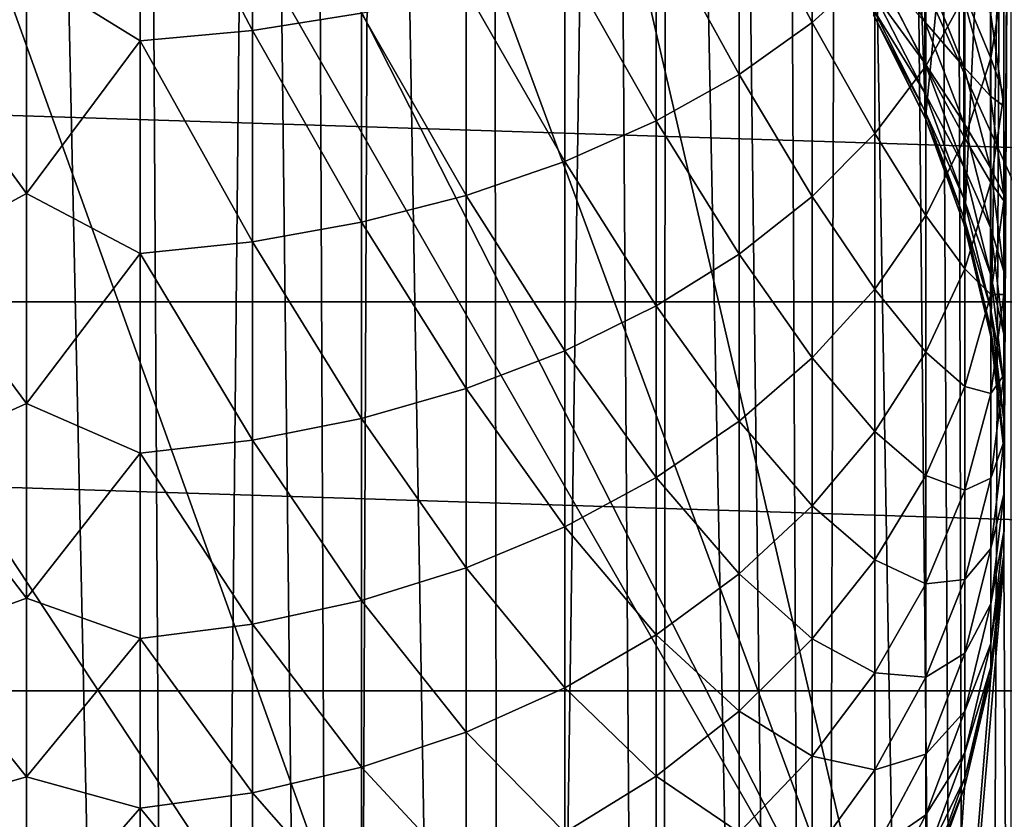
# Model space of a CAD drawing. Header units: metres. Extents: x -258 to 72, y -72 to 102.
# Tile 266 of 656: x -0.05 to 6.99, y 55.76 to 61.48. Entities that reach past the tile are written whole.
import ezdxf

# ---------------------------------------------------------------- set-up
doc = ezdxf.new("R2010")
doc.units = ezdxf.units.M
doc.layers.add('solid_FREESTAND_ASM_SW0005', color=7, linetype='CONTINUOUS')

msp = doc.modelspace()

# ---------------------------------------------------------------- linework, layer by layer
at = {"layer": 'solid_FREESTAND_ASM_SW0005'}
for points in [[(7.028702, 77.823265, 45.551315), (6.628679, 77.554794, 45.755878), (6.769414, 21.981243, 45.685631)], [(7.028702, 77.823265, 45.551315), (6.769414, 21.981243, 45.685631), (7.861178, 21.614853, 45.075054)], [(6.628679, 77.554794, 45.755878), (6.472615, 77.456192, 45.831638), (6.769414, 21.981243, 45.685631)], [(6.472615, 77.456192, 45.831638), (6.224226, 77.306015, 45.947674), (6.769414, 21.981243, 45.685631)], [(6.224226, 77.306015, 45.947674), (5.816307, 77.076492, 46.126446), (6.769414, 21.981243, 45.685631)], [(5.816307, 77.076492, 46.126446), (5.405567, 76.865677, 46.292137), (5.658291, 22.293133, 46.19186)], [(5.816307, 77.076492, 46.126446), (5.658291, 22.293133, 46.19186), (6.769414, 21.981243, 45.685631)], [(5.405567, 76.865677, 46.292137), (4.992632, 76.673012, 46.44474), (5.658291, 22.293133, 46.19186)], [(4.992632, 76.673012, 46.44474), (4.578208, 76.498077, 46.584259), (5.658291, 22.293133, 46.19186)], [(4.578208, 76.498077, 46.584259), (4.162912, 76.340408, 46.710766), (4.535275, 22.54842, 46.597946)], [(4.578208, 76.498077, 46.584259), (4.535275, 22.54842, 46.597946), (5.658291, 22.293133, 46.19186)], [(4.162912, 76.340408, 46.710766), (3.330263, 76.074623, 46.92564), (3.405529, 22.746481, 46.908295)], [(4.162912, 76.340408, 46.710766), (3.405529, 22.746481, 46.908295), (4.535275, 22.54842, 46.597946)], [(3.330263, 76.074623, 46.92564), (2.495496, 75.871727, 47.090961), (3.405529, 22.746481, 46.908295)], [(2.495496, 75.871727, 47.090961), (2.037221, 75.786079, 47.161015), (2.271846, 22.887524, 47.126957)], [(2.495496, 75.871727, 47.090961), (2.271846, 22.887524, 47.126957), (3.405529, 22.746481, 46.908295)], [(2.037221, 75.786079, 47.161015), (1.660388, 75.728943, 47.207821), (2.271846, 22.887524, 47.126957)], [(1.660388, 75.728943, 47.207821), (0.827557, 75.644501, 47.277153), (1.136797, 22.971889, 47.256863)], [(1.660388, 75.728943, 47.207821), (1.136797, 22.971889, 47.256863), (2.271846, 22.887524, 47.126957)], [(-0.832487, 75.645218, 47.276882), (-1.136793, 22.971889, 47.256863), (0, 23, 47.299999)], [(0, 75.617157, 47.299999), (-0.832487, 75.645218, 47.276882), (0, 23, 47.299999)], [(0.827557, 75.644501, 47.277153), (0, 75.617157, 47.299999), (1.136797, 22.971889, 47.256863)], [(0, 75.617157, 47.299999), (0, 23, 47.299999), (1.136797, 22.971889, 47.256863)], [(6.208228, 54.036381, -872.605164), (-0.000496, 70.836792, -873.1203), (-2.318088, 70.798859, -873.1203)], [(6.208228, 54.036381, -872.605164), (2.31709, 70.798882, -873.1203), (-0.000496, 70.836792, -873.1203)], [(-7.592783, 68.983185, -873.069885), (3.018616, 52.879505, -872.566895), (-3.397065, 70.755295, -873.1203)], [(6.208228, 54.036381, -872.605164), (-2.318088, 70.798859, -873.1203), (-3.397065, 70.755295, -873.1203)], [(6.208228, 54.036381, -872.605164), (-3.397065, 70.755295, -873.1203), (3.018616, 52.879505, -872.566895)], [(9.46113, 55.001034, -872.644226), (4.63219, 70.685173, -873.1203), (2.31709, 70.798882, -873.1203)], [(9.46113, 55.001034, -872.644226), (2.31709, 70.798882, -873.1203), (6.208228, 54.036381, -872.605164)], [(9.46113, 55.001034, -872.644226), (6.942323, 70.495789, -873.1203), (4.63219, 70.685173, -873.1203)], [(12.765753, 55.770023, -872.683899), (9.245013, 70.230911, -873.1203), (6.942323, 70.495789, -873.1203)], [(12.765753, 55.770023, -872.683899), (6.942323, 70.495789, -873.1203), (9.46113, 55.001034, -872.644226)], [(-7.592783, 68.983185, -873.069885), (-0.096357, 51.534515, -872.52948), (3.018616, 52.879505, -872.566895)], [(6.427511, 60.77256, -2.2), (6.062179, 61.499996, -2.2), (6.191791, 67.690804, -2.2)], [(6.427511, 60.77256, -2.2), (6.191791, 67.690804, -2.2), (7.036954, 67.095673, -2.2)], [(6.705927, 60.007622, -2.2), (6.427511, 60.77256, -2.2), (7.036954, 67.095673, -2.2)], [(6.893654, 59.215538, -2.2), (6.705927, 60.007622, -2.2), (7.036954, 67.095673, -2.2)], [(6.988157, 58.407017, -2.2), (6.893654, 59.215538, -2.2), (7.036954, 67.095673, -2.2)], [(6.988157, 57.592983, -2.2), (7.036954, 67.095673, -2.2), (7.036954, 48.904327, -2.2)], [(6.988157, 57.592983, -2.2), (6.988157, 58.407017, -2.2), (7.036954, 67.095673, -2.2)], [(1.615104, 62.992855, -432.055206), (1.615104, 61.401875, -431.166443), (0.81265, 62.929134, -432.18161)], [(2.395672, 61.524475, -430.967316), (1.615104, 61.401875, -431.166443), (1.615104, 62.992855, -432.055206)], [(0, 61.829308, -431.641235), (-0.792422, 61.326439, -431.28894), (-0.792422, 62.928082, -432.183685)], [(0.81265, 62.929134, -432.18161), (0.81265, 61.32766, -431.286957), (0, 61.829308, -431.641235)], [(1.615104, 61.401875, -431.166443), (0.81265, 61.32766, -431.286957), (0.81265, 62.929134, -432.18161)], [(5.618265, 62.783733, -428.92215), (5.618265, 61.459206, -428.026917), (5.094968, 62.456249, -429.45401)], [(6.065433, 61.864258, -427.479279), (5.618265, 61.459206, -428.026917), (5.618265, 62.783733, -428.92215)], [(5.094968, 62.456249, -429.45401), (5.094968, 61.087795, -428.529114), (4.502632, 62.162868, -429.930511)], [(5.618265, 61.459206, -428.026917), (5.094968, 61.087795, -428.529114), (5.094968, 62.456249, -429.45401)], [(6.430413, 62.297462, -426.893524), (6.430413, 61.146729, -425.964386), (6.065433, 61.864258, -427.479279)], [(6.708258, 61.652809, -425.389343), (6.430413, 61.146729, -425.964386), (6.430413, 62.297462, -426.893524)], [(4.502632, 62.162868, -429.930511), (4.502632, 60.755066, -428.979004), (3.849284, 61.90757, -430.345123)], [(5.094968, 61.087795, -428.529114), (4.502632, 60.755066, -428.979004), (4.502632, 62.162868, -429.930511)], [(6.895205, 62.176792, -424.793976), (6.895205, 61.204544, -423.862152), (6.708258, 61.652809, -425.389343)], [(6.988719, 61.788937, -423.302063), (6.895205, 61.204544, -423.862152), (6.895205, 62.176792, -424.793976)], [(6.055243, 62.148708, -416.597717), (6.42234, 61.462799, -416.840057), (6.42234, 61.8386, -417.775269)], [(6.055243, 62.148708, -416.597717), (6.055243, 61.871655, -415.693024), (6.42234, 61.462799, -416.840057)], [(41.4785, 59.46246, -887), (-41.478489, 59.462467, -887), (-37.583458, 61.997852, -887)], [(41.4785, 59.46246, -887), (-37.583458, 61.997852, -887), (37.583469, 61.997845, -887)], [(3.849284, 61.90757, -430.345123), (3.849284, 60.465519, -429.370483), (3.143778, 61.693806, -430.692322)], [(4.502632, 60.755066, -428.979004), (3.849284, 60.465519, -429.370483), (3.849284, 61.90757, -430.345123)], [(0, 61.829308, -431.641235), (0, 60.235744, -430.626038), (-0.792422, 61.326439, -431.28894)], [(0.81265, 61.32766, -431.286957), (0, 60.235744, -430.626038), (0, 61.829308, -431.641235)], [(6.065433, 61.864258, -427.479279), (6.065433, 60.665405, -426.511261), (5.618265, 61.459206, -428.026917)], [(6.055243, 61.871655, -415.693024), (6.42234, 61.16766, -415.876343), (6.42234, 61.462799, -416.840057)], [(6.055243, 61.871655, -415.693024), (6.055243, 61.672318, -414.768127), (6.42234, 61.16766, -415.876343)], [(6.430413, 61.146729, -425.964386), (6.065433, 60.665405, -426.511261), (6.065433, 61.864258, -427.479279)], [(6.42234, 61.8386, -417.775269), (6.702413, 61.141331, -418.090454), (6.702413, 61.624336, -419.048462)], [(6.42234, 61.8386, -417.775269), (6.42234, 61.462799, -416.840057), (6.702413, 61.141331, -418.090454)], [(6.988719, 61.788937, -423.302063), (6.988719, 60.944611, -422.342743), (6.895205, 61.204544, -423.862152)], [(6.987534, 61.578583, -421.830841), (6.988719, 60.944611, -422.342743), (6.988719, 61.788937, -423.302063)], [(3.143778, 61.693806, -430.692322), (3.143778, 60.223083, -429.698273), (2.395672, 61.524475, -430.967316)], [(3.849284, 60.465519, -429.370483), (3.143778, 60.223083, -429.698273), (3.143778, 61.693806, -430.692322)], [(6.055243, 61.672318, -414.768127), (6.42234, 60.955318, -414.891052), (6.42234, 61.16766, -415.876343)], [(6.055243, 61.672318, -414.768127), (6.055243, 61.552139, -413.82962), (6.42234, 60.955318, -414.891052)], [(6.708258, 61.652809, -425.389343), (6.708258, 60.631958, -424.41095), (6.430413, 61.146729, -425.964386)], [(6.702413, 61.624336, -419.048462), (6.891665, 60.932419, -419.434967), (6.891665, 61.530197, -420.405823)], [(6.702413, 61.624336, -419.048462), (6.702413, 61.141331, -418.090454), (6.891665, 60.932419, -419.434967)], [(6.895205, 61.204544, -423.862152), (6.708258, 60.631958, -424.41095), (6.708258, 61.652809, -425.389343)], [(6.055243, 61.552139, -413.82962), (6.055243, 61.511986, -412.884338), (6.42234, 60.827297, -413.891327)], [(6.055243, 61.552139, -413.82962), (6.42234, 60.827297, -413.891327), (6.42234, 60.955318, -414.891052)], [(6.891665, 61.530197, -420.405823), (6.987534, 60.859783, -420.858948), (6.987534, 61.578583, -421.830841)], [(6.891665, 61.530197, -420.405823), (6.891665, 60.932419, -419.434967), (6.987534, 60.859783, -420.858948)], [(6.987534, 61.578583, -421.830841), (6.987534, 60.859783, -420.858948), (6.988719, 60.944611, -422.342743)], [(2.395672, 61.524475, -430.967316), (2.395672, 60.03104, -429.957947), (1.615104, 61.401875, -431.166443)], [(3.143778, 60.223083, -429.698273), (2.395672, 60.03104, -429.957947), (2.395672, 61.524475, -430.967316)], [(5.618265, 61.459206, -428.026917), (5.618265, 60.215366, -427.022614), (5.094968, 61.087795, -428.529114)], [(6.065433, 60.665405, -426.511261), (5.618265, 60.215366, -427.022614), (5.618265, 61.459206, -428.026917)], [(6.42234, 60.827297, -413.891327), (6.055243, 61.511986, -412.884338), (6.062178, 61.5, -412.884338)], [(6.062178, 61.5, -412.884338), (6.062179, 61.499996, -2.2), (6.427511, 60.77256, -2.2)], [(6.42234, 60.784519, -412.884338), (6.062178, 61.5, -412.884338), (6.427511, 60.77256, -2.2)], [(6.42234, 60.827297, -413.891327), (6.062178, 61.5, -412.884338), (6.42234, 60.784519, -412.884338)], [(6.42234, 61.462799, -416.840057), (6.702413, 60.741314, -417.094971), (6.702413, 61.141331, -418.090454)], [(6.42234, 61.462799, -416.840057), (6.42234, 61.16766, -415.876343), (6.702413, 60.741314, -417.094971)], [(1.615104, 61.401875, -431.166443), (1.615104, 59.891994, -430.145935), (0.81265, 61.32766, -431.286957)], [(2.395672, 60.03104, -429.957947), (1.615104, 59.891994, -430.145935), (1.615104, 61.401875, -431.166443)], [(0, 60.235744, -430.626038), (-0.792422, 59.806442, -430.261627), (-0.792422, 61.326439, -431.28894)], [(0.81265, 61.32766, -431.286957), (0.81265, 59.807827, -430.259735), (0, 60.235744, -430.626038)], [(1.615104, 59.891994, -430.145935), (0.81265, 59.807827, -430.259735), (0.81265, 61.32766, -431.286957)], [(6.895205, 61.204544, -423.862152), (6.895205, 60.314823, -422.851257), (6.708258, 60.631958, -424.41095)], [(6.988719, 60.944611, -422.342743), (6.895205, 60.314823, -422.851257), (6.895205, 61.204544, -423.862152)], [(6.430413, 61.146729, -425.964386), (6.430413, 60.078934, -424.940979), (6.065433, 60.665405, -426.511261)], [(6.42234, 61.16766, -415.876343), (6.702413, 60.427155, -416.069153), (6.702413, 60.741314, -417.094971)], [(6.42234, 61.16766, -415.876343), (6.42234, 60.955318, -414.891052), (6.702413, 60.427155, -416.069153)], [(6.708258, 60.631958, -424.41095), (6.430413, 60.078934, -424.940979), (6.430413, 61.146729, -425.964386)], [(6.702413, 61.141331, -418.090454), (6.891665, 60.419132, -418.416931), (6.891665, 60.932419, -419.434967)], [(6.702413, 61.141331, -418.090454), (6.702413, 60.741314, -417.094971), (6.891665, 60.419132, -418.416931)], [(5.094968, 61.087795, -428.529114), (5.094968, 59.802711, -427.491486), (4.502632, 60.755066, -428.979004)], [(5.618265, 60.215366, -427.022614), (5.094968, 59.802711, -427.491486), (5.094968, 61.087795, -428.529114)], [(6.42234, 60.955318, -414.891052), (6.702413, 60.20113, -415.020386), (6.702413, 60.427155, -416.069153)], [(6.42234, 60.955318, -414.891052), (6.42234, 60.827297, -413.891327), (6.702413, 60.20113, -415.020386)], [(6.891665, 60.932419, -419.434967), (6.987534, 60.225994, -419.82962), (6.987534, 60.859783, -420.858948)], [(6.891665, 60.932419, -419.434967), (6.891665, 60.419132, -418.416931), (6.987534, 60.225994, -419.82962)], [(6.988719, 60.944611, -422.342743), (6.988719, 60.184681, -421.315247), (6.895205, 60.314823, -422.851257)], [(6.987534, 60.859783, -420.858948), (6.988719, 60.184681, -421.315247), (6.988719, 60.944611, -422.342743)], [(6.42234, 60.827297, -413.891327), (6.42234, 60.784519, -412.884338), (6.702413, 60.064857, -413.956207)], [(6.42234, 60.827297, -413.891327), (6.702413, 60.064857, -413.956207), (6.702413, 60.20113, -415.020386)], [(6.987534, 60.859783, -420.858948), (6.987534, 60.225994, -419.82962), (6.988719, 60.184681, -421.315247)], [(4.502632, 60.755066, -428.979004), (4.502632, 59.433025, -427.91153), (3.849284, 60.465519, -429.370483)], [(5.094968, 59.802711, -427.491486), (4.502632, 59.433025, -427.91153), (4.502632, 60.755066, -428.979004)], [(6.427513, 60.77256, -412.884338), (6.42234, 60.784519, -412.884338), (6.427511, 60.77256, -2.2)], [(6.702413, 60.064857, -413.956207), (6.42234, 60.784519, -412.884338), (6.427513, 60.77256, -412.884338)], [(6.427513, 60.77256, -412.884338), (6.427511, 60.77256, -2.2), (6.705927, 60.007622, -2.2)], [(6.702413, 60.019325, -412.884338), (6.427513, 60.77256, -412.884338), (6.705927, 60.007622, -2.2)], [(6.702413, 60.064857, -413.956207), (6.427513, 60.77256, -412.884338), (6.702413, 60.019325, -412.884338)], [(6.702413, 60.741314, -417.094971), (6.891665, 59.994026, -417.359009), (6.891665, 60.419132, -418.416931)], [(6.702413, 60.741314, -417.094971), (6.702413, 60.427155, -416.069153), (6.891665, 59.994026, -417.359009)], [(6.065433, 60.665405, -426.511261), (6.065433, 59.552967, -425.445068), (5.618265, 60.215366, -427.022614)], [(6.430413, 60.078934, -424.940979), (6.065433, 59.552967, -425.445068), (6.065433, 60.665405, -426.511261)], [(6.708258, 60.631958, -424.41095), (6.708258, 59.697758, -423.349487), (6.430413, 60.078934, -424.940979)], [(6.895205, 60.314823, -422.851257), (6.708258, 59.697758, -423.349487), (6.708258, 60.631958, -424.41095)], [(3.849284, 60.465519, -429.370483), (3.849284, 59.11132, -428.277039), (3.143778, 60.223083, -429.698273)], [(4.502632, 59.433025, -427.91153), (3.849284, 59.11132, -428.277039), (3.849284, 60.465519, -429.370483)], [(6.702413, 60.427155, -416.069153), (6.891665, 59.660172, -416.26886), (6.891665, 59.994026, -417.359009)], [(6.702413, 60.427155, -416.069153), (6.702413, 60.20113, -415.020386), (6.891665, 59.660172, -416.26886)], [(6.891665, 60.419132, -418.416931), (6.987534, 59.681782, -418.750214), (6.987534, 60.225994, -419.82962)], [(6.891665, 60.419132, -418.416931), (6.891665, 59.994026, -417.359009), (6.987534, 59.681782, -418.750214)], [(6.895205, 60.314823, -422.851257), (6.895205, 59.514038, -421.768524), (6.708258, 59.697758, -423.349487)], [(6.988719, 60.184681, -421.315247), (6.895205, 59.514038, -421.768524), (6.895205, 60.314823, -422.851257)], [(0, 60.235744, -430.626038), (0, 58.736725, -429.4758), (-0.792422, 59.806442, -430.261627)], [(0.81265, 59.807827, -430.259735), (0, 58.736725, -429.4758), (0, 60.235744, -430.626038)], [(3.143778, 60.223083, -429.698273), (3.143778, 58.841961, -428.583099), (2.395672, 60.03104, -429.957947)], [(3.849284, 59.11132, -428.277039), (3.143778, 58.841961, -428.583099), (3.143778, 60.223083, -429.698273)], [(5.618265, 60.215366, -427.022614), (5.618265, 59.061184, -425.916412), (5.094968, 59.802711, -427.491486)], [(6.065433, 59.552967, -425.445068), (5.618265, 59.061184, -425.916412), (5.618265, 60.215366, -427.022614)], [(6.702413, 60.20113, -415.020386), (6.891665, 59.419971, -415.154327), (6.891665, 59.660172, -416.26886)], [(6.702413, 60.20113, -415.020386), (6.702413, 60.064857, -413.956207), (6.891665, 59.419971, -415.154327)], [(6.987534, 60.225994, -419.82962), (6.988719, 59.514626, -420.22699), (6.988719, 60.184681, -421.315247)], [(6.987534, 60.225994, -419.82962), (6.987534, 59.681782, -418.750214), (6.988719, 59.514626, -420.22699)], [(6.988719, 60.184681, -421.315247), (6.988719, 59.514626, -420.22699), (6.895205, 59.514038, -421.768524)], [(6.430413, 60.078934, -424.940979), (6.430413, 59.101776, -423.830719), (6.065433, 59.552967, -425.445068)], [(6.708258, 59.697758, -423.349487), (6.430413, 59.101776, -423.830719), (6.430413, 60.078934, -424.940979)], [(6.702413, 60.064857, -413.956207), (6.702413, 60.019325, -412.884338), (6.891665, 59.275154, -414.023438)], [(6.702413, 60.064857, -413.956207), (6.891665, 59.275154, -414.023438), (6.891665, 59.419971, -415.154327)], [(2.395672, 60.03104, -429.957947), (2.395672, 58.62859, -428.825531), (1.615104, 59.891994, -430.145935)], [(3.143778, 58.841961, -428.583099), (2.395672, 58.62859, -428.825531), (2.395672, 60.03104, -429.957947)], [(6.705926, 60.007622, -412.884338), (6.702413, 60.019325, -412.884338), (6.705927, 60.007622, -2.2)], [(6.891665, 59.275154, -414.023438), (6.702413, 60.019325, -412.884338), (6.705926, 60.007622, -412.884338)], [(6.705926, 60.007622, -412.884338), (6.705927, 60.007622, -2.2), (6.893654, 59.215538, -2.2)], [(6.891665, 59.226765, -412.884338), (6.705926, 60.007622, -412.884338), (6.893654, 59.215538, -2.2)], [(6.891665, 59.275154, -414.023438), (6.705926, 60.007622, -412.884338), (6.891665, 59.226765, -412.884338)], [(6.891665, 59.994026, -417.359009), (6.987534, 59.231068, -417.628571), (6.987534, 59.681782, -418.750214)], [(6.891665, 59.994026, -417.359009), (6.891665, 59.660172, -416.26886), (6.987534, 59.231068, -417.628571)], [(1.615104, 59.891994, -430.145935), (1.615104, 58.474098, -429.001068), (0.81265, 59.807827, -430.259735)], [(2.395672, 58.62859, -428.825531), (1.615104, 58.474098, -429.001068), (1.615104, 59.891994, -430.145935)], [(0, 58.736725, -429.4758), (-0.792422, 58.379044, -429.10907), (-0.792422, 59.806442, -430.261627)], [(0.81265, 59.807827, -430.259735), (0.81265, 58.380585, -429.10733), (0, 58.736725, -429.4758)], [(1.615104, 58.474098, -429.001068), (0.81265, 58.380585, -429.10733), (0.81265, 59.807827, -430.259735)], [(5.094968, 59.802711, -427.491486), (5.094968, 58.610252, -426.348602), (4.502632, 59.433025, -427.91153)], [(5.618265, 59.061184, -425.916412), (5.094968, 58.610252, -426.348602), (5.094968, 59.802711, -427.491486)], [(6.708258, 59.697758, -423.349487), (6.708258, 58.856941, -422.212646), (6.430413, 59.101776, -423.830719)], [(6.895205, 59.514038, -421.768524), (6.708258, 58.856941, -422.212646), (6.708258, 59.697758, -423.349487)], [(6.891665, 59.660172, -416.26886), (6.987534, 58.877098, -416.472748), (6.987534, 59.231068, -417.628571)], [(6.891665, 59.660172, -416.26886), (6.891665, 59.419971, -415.154327), (6.987534, 58.877098, -416.472748)], [(6.987534, 59.681782, -418.750214), (6.988719, 58.939278, -419.085846), (6.988719, 59.514626, -420.22699)], [(6.987534, 59.681782, -418.750214), (6.987534, 59.231068, -417.628571), (6.988719, 58.939278, -419.085846)], [(6.065433, 59.552967, -425.445068), (6.065433, 58.534954, -424.288391), (5.618265, 59.061184, -425.916412)], [(6.430413, 59.101776, -423.830719), (6.065433, 58.534954, -424.288391), (6.065433, 59.552967, -425.445068)], [(6.895205, 59.514038, -421.768524), (6.895205, 58.807961, -420.621765), (6.708258, 58.856941, -422.212646)], [(6.988719, 59.514626, -420.22699), (6.895205, 58.807961, -420.621765), (6.895205, 59.514038, -421.768524)], [(6.988719, 59.514626, -420.22699), (6.988719, 58.939278, -419.085846), (6.895205, 58.807961, -420.621765)], [(45.203075, 56.682732, -887), (-45.20306, 56.682743, -887), (-41.478489, 59.462467, -887)], [(45.203075, 56.682732, -887), (-41.478489, 59.462467, -887), (41.4785, 59.46246, -887)], [(4.502632, 59.433025, -427.91153), (4.502632, 58.206276, -426.735779), (3.849284, 59.11132, -428.277039)], [(5.094968, 58.610252, -426.348602), (4.502632, 58.206276, -426.735779), (4.502632, 59.433025, -427.91153)], [(6.891665, 59.419971, -415.154327), (6.987534, 58.622429, -415.291077), (6.987534, 58.877098, -416.472748)], [(6.891665, 59.419971, -415.154327), (6.891665, 59.275154, -414.023438), (6.987534, 58.622429, -415.291077)], [(6.891665, 59.275154, -414.023438), (6.891665, 59.226765, -412.884338), (6.987534, 58.468887, -414.092041)], [(6.891665, 59.275154, -414.023438), (6.987534, 58.468887, -414.092041), (6.987534, 58.622429, -415.291077)], [(6.893654, 59.215538, -412.884338), (6.891665, 59.226765, -412.884338), (6.893654, 59.215538, -2.2)], [(6.987534, 58.468887, -414.092041), (6.891665, 59.226765, -412.884338), (6.893654, 59.215538, -412.884338)], [(6.893654, 59.215538, -412.884338), (6.893654, 59.215538, -2.2), (6.988157, 58.407017, -2.2)], [(6.987534, 58.417583, -412.884338), (6.893654, 59.215538, -412.884338), (6.988157, 58.407017, -2.2)], [(6.987534, 58.468887, -414.092041), (6.893654, 59.215538, -412.884338), (6.987534, 58.417583, -412.884338)], [(6.987534, 59.231068, -417.628571), (6.988719, 58.462772, -417.900024), (6.988719, 58.939278, -419.085846)], [(6.987534, 59.231068, -417.628571), (6.987534, 58.877098, -416.472748), (6.988719, 58.462772, -417.900024)], [(3.849284, 59.11132, -428.277039), (3.849284, 57.854733, -427.072693), (3.143778, 58.841961, -428.583099)], [(4.502632, 58.206276, -426.735779), (3.849284, 57.854733, -427.072693), (3.849284, 59.11132, -428.277039)], [(5.618265, 59.061184, -425.916412), (5.618265, 58.004971, -424.716309), (5.094968, 58.610252, -426.348602)], [(6.065433, 58.534954, -424.288391), (5.618265, 58.004971, -424.716309), (5.618265, 59.061184, -425.916412)], [(6.430413, 59.101776, -423.830719), (6.430413, 58.222298, -422.641571), (6.065433, 58.534954, -424.288391)], [(6.708258, 58.856941, -422.212646), (6.430413, 58.222298, -422.641571), (6.430413, 59.101776, -423.830719)], [(6.988719, 58.939278, -419.085846), (6.895205, 58.201675, -419.419281), (6.895205, 58.807961, -420.621765)], [(6.988719, 58.939278, -419.085846), (6.988719, 58.462772, -417.900024), (6.895205, 58.201675, -419.419281)], [(6.708258, 58.856941, -422.212646), (6.708258, 58.115566, -421.008575), (6.430413, 58.222298, -422.641571)], [(6.895205, 58.807961, -420.621765), (6.708258, 58.115566, -421.008575), (6.708258, 58.856941, -422.212646)], [(6.987534, 58.877098, -416.472748), (6.988719, 58.088551, -416.67807), (6.988719, 58.462772, -417.900024)], [(6.987534, 58.877098, -416.472748), (6.987534, 58.622429, -415.291077), (6.988719, 58.088551, -416.67807)], [(3.143778, 58.841961, -428.583099), (3.143778, 57.560387, -427.354797), (2.395672, 58.62859, -428.825531)], [(3.849284, 57.854733, -427.072693), (3.143778, 57.560387, -427.354797), (3.143778, 58.841961, -428.583099)], [(6.895205, 58.807961, -420.621765), (6.895205, 58.201675, -419.419281), (6.708258, 58.115566, -421.008575)], [(0, 58.736725, -429.4758), (0, 57.343662, -428.19928), (-0.792422, 58.379044, -429.10907)], [(0.81265, 58.380585, -429.10733), (0, 57.343662, -428.19928), (0, 58.736725, -429.4758)], [(2.395672, 58.62859, -428.825531), (2.395672, 57.327225, -427.578278), (1.615104, 58.474098, -429.001068)], [(3.143778, 57.560387, -427.354797), (2.395672, 57.327225, -427.578278), (2.395672, 58.62859, -428.825531)], [(5.094968, 58.610252, -426.348602), (5.094968, 57.519012, -425.108704), (4.502632, 58.206276, -426.735779)], [(5.618265, 58.004971, -424.716309), (5.094968, 57.519012, -425.108704), (5.094968, 58.610252, -426.348602)], [(6.987534, 58.622429, -415.291077), (6.988719, 57.819309, -415.428772), (6.988719, 58.088551, -416.67807)], [(6.987534, 58.622429, -415.291077), (6.987534, 58.468887, -414.092041), (6.988719, 57.819309, -415.428772)], [(6.065433, 58.534954, -424.288391), (6.065433, 57.618702, -423.04953), (5.618265, 58.004971, -424.716309)], [(6.430413, 58.222298, -422.641571), (6.065433, 57.618702, -423.04953), (6.065433, 58.534954, -424.288391)], [(1.615104, 58.474098, -429.001068), (1.615104, 57.158405, -427.740082), (0.81265, 58.380585, -429.10733)], [(2.395672, 57.327225, -427.578278), (1.615104, 57.158405, -427.740082), (1.615104, 58.474098, -429.001068)], [(6.988719, 58.462772, -417.900024), (6.895205, 57.699554, -418.169708), (6.895205, 58.201675, -419.419281)], [(6.988719, 58.462772, -417.900024), (6.988719, 58.088551, -416.67807), (6.895205, 57.699554, -418.169708)], [(6.987534, 58.468887, -414.092041), (6.987534, 58.417583, -412.884338), (6.988719, 57.656982, -414.161163)], [(6.987534, 58.468887, -414.092041), (6.988719, 57.656982, -414.161163), (6.988719, 57.819309, -415.428772)], [(0, 57.343662, -428.19928), (-0.792422, 57.054531, -427.83963), (-0.792422, 58.379044, -429.10907)], [(0.81265, 58.380585, -429.10733), (0.81265, 57.056217, -427.838013), (0, 57.343662, -428.19928)], [(1.615104, 57.158405, -427.740082), (0.81265, 57.056217, -427.838013), (0.81265, 58.380585, -429.10733)], [(6.988157, 58.407013, -412.884338), (6.987534, 58.417583, -412.884338), (6.988157, 58.407017, -2.2)], [(6.988719, 57.656982, -414.161163), (6.987534, 58.417583, -412.884338), (6.988157, 58.407013, -412.884338)], [(6.988157, 58.407013, -412.884338), (6.988157, 58.407017, -2.2), (6.988157, 57.592983, -2.2)], [(6.988719, 57.602745, -412.884338), (6.988157, 58.407013, -412.884338), (6.988157, 57.592983, -2.2)], [(6.988719, 57.656982, -414.161163), (6.988157, 58.407013, -412.884338), (6.988719, 57.602745, -412.884338)], [(6.430413, 58.222298, -422.641571), (6.430413, 57.446831, -421.382141), (6.065433, 57.618702, -423.04953)], [(6.708258, 58.115566, -421.008575), (6.430413, 57.446831, -421.382141), (6.430413, 58.222298, -422.641571)], [(4.502632, 58.206276, -426.735779), (4.502632, 57.083656, -425.460236), (3.849284, 57.854733, -427.072693)], [(5.094968, 57.519012, -425.108704), (4.502632, 57.083656, -425.460236), (4.502632, 58.206276, -426.735779)], [(6.895205, 58.201675, -419.419281), (6.708258, 57.478977, -419.745972), (6.708258, 58.115566, -421.008575)], [(6.895205, 58.201675, -419.419281), (6.895205, 57.699554, -418.169708), (6.708258, 57.478977, -419.745972)], [(6.708258, 58.115566, -421.008575), (6.708258, 57.478977, -419.745972), (6.430413, 57.446831, -421.382141)], [(6.988719, 58.088551, -416.67807), (6.895205, 57.305214, -416.88205), (6.895205, 57.699554, -418.169708)], [(6.988719, 58.088551, -416.67807), (6.988719, 57.819309, -415.428772), (6.895205, 57.305214, -416.88205)], [(5.618265, 58.004971, -424.716309), (5.618265, 57.05434, -423.430969), (5.094968, 57.519012, -425.108704)], [(6.065433, 57.618702, -423.04953), (5.618265, 57.05434, -423.430969), (5.618265, 58.004971, -424.716309)], [(3.849284, 57.854733, -427.072693), (3.849284, 56.704807, -425.766144), (3.143778, 57.560387, -427.354797)], [(4.502632, 57.083656, -425.460236), (3.849284, 56.704807, -425.766144), (3.849284, 57.854733, -427.072693)], [(6.988719, 57.819309, -415.428772), (6.895205, 57.021496, -415.565582), (6.895205, 57.305214, -416.88205)], [(6.988719, 57.819309, -415.428772), (6.988719, 57.656982, -414.161163), (6.895205, 57.021496, -415.565582)], [(6.895205, 57.699554, -418.169708), (6.708258, 56.951756, -418.433929), (6.708258, 57.478977, -419.745972)], [(6.895205, 57.699554, -418.169708), (6.895205, 57.305214, -416.88205), (6.708258, 56.951756, -418.433929)], [(6.988719, 57.656982, -414.161163), (6.988719, 57.602745, -412.884338), (6.895205, 56.850441, -414.229797)], [(6.988719, 57.656982, -414.161163), (6.895205, 56.850441, -414.229797), (6.895205, 57.021496, -415.565582)], [(6.065433, 57.618702, -423.04953), (6.065433, 56.810814, -421.737427), (5.618265, 57.05434, -423.430969)], [(6.430413, 57.446831, -421.382141), (6.065433, 56.810814, -421.737427), (6.065433, 57.618702, -423.04953)], [(6.988157, 57.592983, -2.2), (7.036954, 48.904327, -2.2), (6.191791, 48.309193, -2.2)], [(6.893654, 56.784462, -2.2), (6.988157, 57.592983, -2.2), (6.191791, 48.309193, -2.2)], [(6.988157, 57.592987, -412.884338), (6.988157, 57.592983, -2.2), (6.893654, 56.784462, -2.2)], [(6.895205, 56.793285, -412.884338), (6.988157, 57.592987, -412.884338), (6.893654, 56.784462, -2.2)], [(6.895205, 56.850441, -414.229797), (6.988719, 57.602745, -412.884338), (6.988157, 57.592987, -412.884338)], [(6.895205, 56.850441, -414.229797), (6.988157, 57.592987, -412.884338), (6.895205, 56.793285, -412.884338)], [(6.988157, 57.592987, -412.884338), (6.988719, 57.602745, -412.884338), (6.988157, 57.592983, -2.2)], [(3.143778, 57.560387, -427.354797), (3.143778, 56.387596, -426.022247), (2.395672, 57.327225, -427.578278)], [(3.849284, 56.704807, -425.766144), (3.143778, 56.387596, -426.022247), (3.143778, 57.560387, -427.354797)], [(5.094968, 57.519012, -425.108704), (5.094968, 56.536854, -423.780731), (4.502632, 57.083656, -425.460236)], [(5.618265, 57.05434, -423.430969), (5.094968, 56.536854, -423.780731), (5.094968, 57.519012, -425.108704)], [(6.430413, 57.446831, -421.382141), (6.430413, 56.780968, -420.061493), (6.065433, 56.810814, -421.737427)], [(6.708258, 57.478977, -419.745972), (6.430413, 56.780968, -420.061493), (6.430413, 57.446831, -421.382141)], [(6.708258, 57.478977, -419.745972), (6.708258, 56.951756, -418.433929), (6.430413, 56.780968, -420.061493)], [(0, 57.343662, -428.19928), (0, 56.067154, -426.806213), (-0.792422, 57.054531, -427.83963)], [(0.81265, 57.056217, -427.838013), (0, 56.067154, -426.806213), (0, 57.343662, -428.19928)], [(2.395672, 57.327225, -427.578278), (2.395672, 56.136322, -426.225159), (1.615104, 57.158405, -427.740082)], [(3.143778, 56.387596, -426.022247), (2.395672, 56.136322, -426.225159), (2.395672, 57.327225, -427.578278)], [(6.895205, 57.305214, -416.88205), (6.708258, 56.537701, -417.081879), (6.708258, 56.951756, -418.433929)], [(6.895205, 57.305214, -416.88205), (6.895205, 57.021496, -415.565582), (6.708258, 56.537701, -417.081879)], [(1.615104, 57.158405, -427.740082), (1.615104, 55.954388, -426.37204), (0.81265, 57.056217, -427.838013)], [(2.395672, 56.136322, -426.225159), (1.615104, 55.954388, -426.37204), (1.615104, 57.158405, -427.740082)], [(0, 56.067154, -426.806213), (-0.792422, 55.842445, -426.462433), (-0.792422, 57.054531, -427.83963)], [(0.81265, 57.056217, -427.838013), (0.81265, 55.844265, -426.460968), (0, 56.067154, -426.806213)], [(1.615104, 55.954388, -426.37204), (0.81265, 55.844265, -426.460968), (0.81265, 57.056217, -427.838013)], [(4.502632, 57.083656, -425.460236), (4.502632, 56.073254, -424.094086), (3.849284, 56.704807, -425.766144)], [(5.094968, 56.536854, -423.780731), (4.502632, 56.073254, -424.094086), (4.502632, 57.083656, -425.460236)], [(5.618265, 57.05434, -423.430969), (5.618265, 56.216137, -422.069641), (5.094968, 56.536854, -423.780731)], [(6.065433, 56.810814, -421.737427), (5.618265, 56.216137, -422.069641), (5.618265, 57.05434, -423.430969)], [(6.895205, 57.021496, -415.565582), (6.708258, 56.239799, -415.699615), (6.708258, 56.537701, -417.081879)], [(6.895205, 57.021496, -415.565582), (6.895205, 56.850441, -414.229797), (6.708258, 56.239799, -415.699615)], [(6.708258, 56.951756, -418.433929), (6.430413, 56.229504, -418.689117), (6.430413, 56.780968, -420.061493)], [(6.708258, 56.951756, -418.433929), (6.708258, 56.537701, -417.081879), (6.430413, 56.229504, -418.689117)], [(6.065433, 56.810814, -421.737427), (6.065433, 56.117111, -420.361572), (5.618265, 56.216137, -422.069641)], [(6.430413, 56.780968, -420.061493), (6.065433, 56.117111, -420.361572), (6.065433, 56.810814, -421.737427)], [(6.895205, 56.850441, -414.229797), (6.895205, 56.793285, -412.884338), (6.708258, 56.060192, -414.297058)], [(6.895205, 56.850441, -414.229797), (6.708258, 56.060192, -414.297058), (6.708258, 56.239799, -415.699615)], [(6.430413, 56.780968, -420.061493), (6.430413, 56.229504, -418.689117), (6.065433, 56.117111, -420.361572)], [(6.705927, 55.992378, -2.2), (6.893654, 56.784462, -2.2), (6.191791, 48.309193, -2.2)], [(6.893654, 56.784462, -412.884338), (6.893654, 56.784462, -2.2), (6.705927, 55.992378, -2.2)], [(6.708258, 56.000183, -412.884338), (6.893654, 56.784462, -412.884338), (6.705927, 55.992378, -2.2)], [(6.708258, 56.060192, -414.297058), (6.895205, 56.793285, -412.884338), (6.893654, 56.784462, -412.884338)], [(6.708258, 56.060192, -414.297058), (6.893654, 56.784462, -412.884338), (6.708258, 56.000183, -412.884338)], [(6.893654, 56.784462, -412.884338), (6.895205, 56.793285, -412.884338), (6.893654, 56.784462, -2.2)], [(48.741875, 53.670101, -887), (-48.741859, 53.670113, -887), (-45.20306, 56.682743, -887)], [(48.741875, 53.670101, -887), (-45.20306, 56.682743, -887), (45.203075, 56.682732, -887)], [(3.849284, 56.704807, -425.766144), (3.849284, 55.669827, -424.36676), (3.143778, 56.387596, -426.022247)], [(4.502632, 56.073254, -424.094086), (3.849284, 55.669827, -424.36676), (3.849284, 56.704807, -425.766144)], [(5.094968, 56.536854, -423.780731), (5.094968, 55.670853, -422.374268), (4.502632, 56.073254, -424.094086)], [(5.618265, 56.216137, -422.069641), (5.094968, 55.670853, -422.374268), (5.094968, 56.536854, -423.780731)], [(6.708258, 56.537701, -417.081879), (6.430413, 55.79641, -417.274902), (6.430413, 56.229504, -418.689117)], [(6.708258, 56.537701, -417.081879), (6.708258, 56.239799, -415.699615), (6.430413, 55.79641, -417.274902)], [(3.143778, 56.387596, -426.022247), (3.143778, 55.332035, -424.595062), (2.395672, 56.136322, -426.225159)], [(3.849284, 55.669827, -424.36676), (3.143778, 55.332035, -424.595062), (3.143778, 56.387596, -426.022247)], [(5.618265, 56.216137, -422.069641), (5.618265, 55.496399, -420.642151), (5.094968, 55.670853, -422.374268)], [(6.065433, 56.117111, -420.361572), (5.618265, 55.496399, -420.642151), (5.618265, 56.216137, -422.069641)], [(6.430413, 56.229504, -418.689117), (6.065433, 55.542587, -418.931793), (6.065433, 56.117111, -420.361572)], [(6.430413, 56.229504, -418.689117), (6.430413, 55.79641, -417.274902), (6.065433, 55.542587, -418.931793)], [(6.708258, 56.239799, -415.699615), (6.430413, 55.48481, -415.829071), (6.430413, 55.79641, -417.274902)], [(6.708258, 56.239799, -415.699615), (6.708258, 56.060192, -414.297058), (6.430413, 55.48481, -415.829071)], [(2.395672, 56.136322, -426.225159), (2.395672, 55.064461, -424.775909), (1.615104, 55.954388, -426.37204)], [(3.143778, 55.332035, -424.595062), (2.395672, 55.064461, -424.775909), (2.395672, 56.136322, -426.225159)], [(6.065433, 56.117111, -420.361572), (6.065433, 55.542587, -418.931793), (5.618265, 55.496399, -420.642151)], [(0, 56.067154, -426.806213), (0, 54.916916, -425.30719), (-0.792422, 55.842445, -426.462433)], [(0.81265, 55.844265, -426.460968), (0, 54.916916, -425.30719), (0, 56.067154, -426.806213)], [(4.502632, 56.073254, -424.094086), (4.502632, 55.18235, -422.647156), (3.849284, 55.669827, -424.36676)], [(5.094968, 55.670853, -422.374268), (4.502632, 55.18235, -422.647156), (4.502632, 56.073254, -424.094086)], [(6.708258, 56.060192, -414.297058), (6.708258, 56.000183, -412.884338), (6.430413, 55.296947, -414.36203)], [(6.708258, 56.060192, -414.297058), (6.430413, 55.296947, -414.36203), (6.430413, 55.48481, -415.829071)], [(6.427511, 55.22744, -2.2), (6.705927, 55.992378, -2.2), (6.191791, 48.309193, -2.2)], [(6.430413, 55.234173, -412.884338), (6.705927, 55.992378, -2.2), (6.427511, 55.22744, -2.2)], [(6.430413, 55.234173, -412.884338), (6.708258, 56.000183, -412.884338), (6.705927, 55.992378, -2.2)], [(6.430413, 55.296947, -414.36203), (6.708258, 56.000183, -412.884338), (6.430413, 55.234173, -412.884338)], [(1.615104, 55.954388, -426.37204), (1.615104, 54.870728, -424.90683), (0.81265, 55.844265, -426.460968)], [(2.395672, 55.064461, -424.775909), (1.615104, 54.870728, -424.90683), (1.615104, 55.954388, -426.37204)], [(0, 54.916916, -425.30719), (-0.792422, 54.751522, -424.987396), (-0.792422, 55.842445, -426.462433)], [(0.81265, 55.844265, -426.460968), (0.81265, 54.753456, -424.986115), (0, 54.916916, -425.30719)], [(1.615104, 54.870728, -424.90683), (0.81265, 54.753456, -424.986115), (0.81265, 55.844265, -426.460968)], [(6.430413, 55.79641, -417.274902), (6.065433, 55.091389, -417.458466), (6.065433, 55.542587, -418.931793)], [(6.430413, 55.79641, -417.274902), (6.430413, 55.48481, -415.829071), (6.065433, 55.091389, -417.458466)]]:
    msp.add_3dface(points, dxfattribs=at)

doc.saveas('drawing.dxf')
